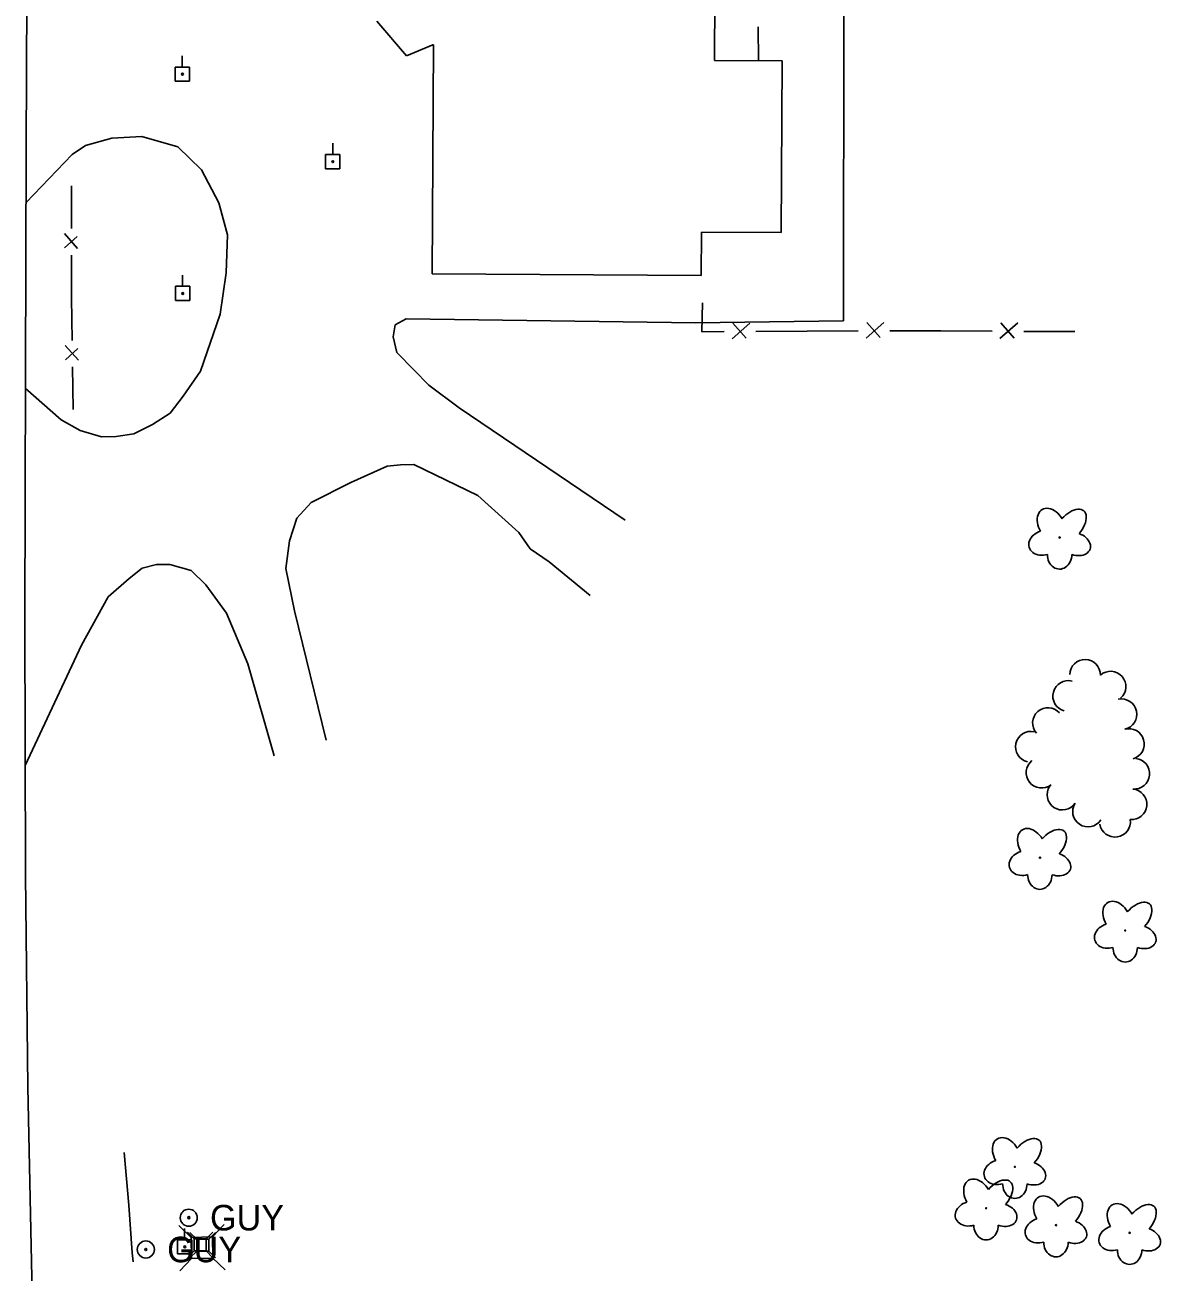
# Model space of a CAD drawing. Extents: x 589250 to 1188077, y 162953 to 363065.
# Drawn here: x 594173.2 to 594440.3, y 176018.6 to 176311.4 of the extents above; entities that cross this region are included whole.
import ezdxf

# ---------------------------------------------------------------- set-up
doc = ezdxf.new("R2010")
doc.units = 0
for name, color, linetype in [('E_BLD', 7, 'Continuous'), ('E_DWY', 7, 'Continuous'), ('E_FEN_P', 7, 'Continuous'), ('E_LAND_TreeLine_P', 7, 'Continuous'), ('E_LAND_Vegetation', 7, 'Continuous'), ('E_RDWY', 7, 'Continuous'), ('E_UTL_AG_Bold', 7, 'Continuous'), ('E_UTL_EGuyWire', 7, 'Continuous'), ('E_UTL_EPowerPole', 7, 'Continuous'), ('E_WTR_FlowLine', 7, 'Continuous')]:
    doc.layers.add(name, color=color, linetype=linetype)

msp = doc.modelspace()

# ---------------------------------------------------------------- linework, layer by layer
at = {"layer": 'E_BLD'}
for p, q in [((594335.15, 176303.09), (594335.57, 176373.96)), ((594255.84, 176312.32), (594262.85, 176304.17)), ((594262.85, 176304.17), (594268.99, 176306.75)), ((594269.14, 176306.74), (594268.83, 176253.01)), ((594268.99, 176306.75), (594269.14, 176306.74)), ((594351.04, 176302.99), (594335.15, 176303.09)), ((594350.81, 176262.69), (594351.04, 176302.99)), ((594332.08, 176252.64), (594332.14, 176262.8)), ((594332.14, 176262.8), (594350.81, 176262.69)), ((594268.83, 176253.01), (594332.08, 176252.64))]:
    msp.add_line(p, q, dxfattribs=at)
at = {"layer": 'E_DWY'}
for p, q in [((594365.47, 176241.99), (594365.54, 176324.32)), ((594187.4, 176283.13), (594193.63, 176284.83)), ((594193.63, 176284.83), (594200.68, 176285.25)), ((594200.68, 176285.25), (594209.1, 176282.81)), ((594184.31, 176280.98), (594187.4, 176283.13)), ((594209.1, 176282.81), (594214.7, 176277.44)), ((594173.47, 176269.78), (594184.31, 176280.98)), ((594214.7, 176277.44), (594218.79, 176269.69)), ((594218.79, 176269.69), (594220.78, 176262.15)), ((594220.78, 176262.15), (594220.44, 176253.26)), ((594220.44, 176253.26), (594219.08, 176243.56)), ((594219.08, 176243.56), (594214.41, 176230.13)), ((594259.71, 176238.16), (594260.17, 176241.04)), ((594260.17, 176241.04), (594262.75, 176242.41)), ((594262.75, 176242.41), (594330.72, 176241.51)), ((594330.72, 176241.51), (594365.47, 176241.99)), ((594260.57, 176234.52), (594259.71, 176238.16)), ((594264.58, 176230.42), (594260.57, 176234.52)), ((594214.41, 176230.13), (594210.35, 176224.3)), ((594268.05, 176226.84), (594264.58, 176230.42)), ((594181.72, 176218.72), (594173.3, 176226.13)), ((594275.22, 176221.5), (594268.05, 176226.84)), ((594210.35, 176224.3), (594207.3, 176220.31)), ((594207.3, 176220.31), (594203.17, 176217.61)), ((594314.21, 176195.16), (594275.22, 176221.5)), ((594186.22, 176216.2), (594181.72, 176218.72)), ((594203.17, 176217.61), (594198.78, 176215.43)), ((594191.21, 176214.74), (594186.22, 176216.2)), ((594194.61, 176214.81), (594191.21, 176214.74)), ((594198.78, 176215.43), (594194.61, 176214.81)), ((594249.72, 176203.97), (594258.27, 176207.81)), ((594258.27, 176207.81), (594261.4, 176208.14)), ((594261.4, 176208.14), (594264.53, 176208.21)), ((594264.53, 176208.21), (594279.58, 176200.95)), ((594240.42, 176199.33), (594249.72, 176203.97)), ((594279.58, 176200.95), (594289.18, 176192.27)), ((594237.1, 176195.6), (594240.42, 176199.33)), ((594235.38, 176190.33), (594237.1, 176195.6)), ((594289.18, 176192.27), (594291.87, 176188.41)), ((594234.48, 176183.78), (594235.38, 176190.33)), ((594291.87, 176188.41), (594296.38, 176185.37)), ((594296.38, 176185.37), (594305.96, 176177.47)), ((594197.67, 176181.43), (594200.76, 176183.84)), ((594200.76, 176183.84), (594204.14, 176184.7)), ((594204.14, 176184.7), (594207.27, 176184.77)), ((594207.27, 176184.77), (594212.27, 176183.31)), ((594212.27, 176183.31), (594215.74, 176179.98)), ((594236.52, 176173.89), (594234.48, 176183.78)), ((594192.8, 176177.14), (594197.67, 176181.43)), ((594215.74, 176179.98), (594220.59, 176173.29)), ((594186.51, 176165.77), (594192.8, 176177.14)), ((594243.96, 176143.47), (594236.52, 176173.89)), ((594220.59, 176173.29), (594225.55, 176161.38)), ((594173.28, 176137.53), (594186.51, 176165.77)), ((594225.55, 176161.38), (594231.76, 176139.82))]:
    msp.add_line(p, q, dxfattribs=at)
at = {"layer": 'E_FEN_P'}
for p, q in [((594345.43, 176310.97), (594345.52, 176303.03)), ((594184.13, 176263.61), (594184.12, 176273.63)), ((594185.54, 176258.94), (594182.5, 176262.43)), ((594182.5, 176259.1), (594185.48, 176261.73)), ((594184.15, 176247.64), (594184.14, 176257.4)), ((594184.16, 176247.37), (594184.15, 176247.64)), ((594184.3, 176237.35), (594184.16, 176247.37)), ((594332.39, 176246.2), (594332.22, 176239.41)), ((594339.3, 176237.76), (594343.47, 176241.42)), ((594339.48, 176241.4), (594342.64, 176237.85)), ((594370.77, 176237.92), (594374.94, 176241.58)), ((594370.94, 176241.56), (594374.11, 176238.01)), ((594402.22, 176237.84), (594406.42, 176241.46)), ((594402.43, 176241.48), (594405.56, 176237.9)), ((594332.22, 176239.41), (594337.44, 176239.43)), ((594344.88, 176239.47), (594356.9, 176239.53)), ((594356.9, 176239.53), (594368.91, 176239.59)), ((594376.35, 176239.63), (594379.41, 176239.64)), ((594379.41, 176239.64), (594388.36, 176239.6)), ((594388.36, 176239.6), (594400.38, 176239.53)), ((594407.82, 176239.49), (594419.83, 176239.43)), ((594185.78, 176232.71), (594182.68, 176236.15)), ((594182.73, 176232.82), (594185.67, 176235.49)), ((594184.54, 176221.12), (594184.4, 176231.14))]:
    msp.add_line(p, q, dxfattribs=at)
at = {"layer": 'E_LAND_TreeLine_P'}
for centre, start, end in [((594422.21, 176158.83), 358.6226, 178.6226), ((594428.19, 176156.06), 311.326, 131.326), ((594418.24, 176153.87), 75.2797, 255.2797), ((594430.78, 176149.56), 282.2287, 102.2287), ((594413.48, 176147.52), 41.4615, 221.4615), ((594409.47, 176141.94), 77.1889, 257.1889), ((594432.51, 176142.58), 286.0516, 106.0516), ((594411.98, 176135.85), 128.3718, 308.3718), ((594433.77, 176135.6), 264.7663, 84.7663), ((594416.9, 176130.7), 146.4692, 326.4692), ((594433.12, 176128.43), 264.7663, 84.7663), ((594422.9, 176126.73), 146.4692, 326.4692), ((594429.25, 176124.31), 188.3501, 8.3501)]:
    msp.add_arc(centre, 3.6, start, end, dxfattribs=at)
at = {"layer": 'E_LAND_Vegetation'}
for centre in [(594416.25, 176191.08), (594411.62, 176115.89), (594431.65, 176098.8), (594405.73, 176043.3), (594398.98, 176033.56), (594415.38, 176029.59), (594432.69, 176027.8)]:
    msp.add_circle(centre, 0.128, dxfattribs=at)
for centre, major_axis, ratio in [((594414.27, 176194.01), (2.13, -3.65), 0.691916), ((594418.78, 176193.75), (-3.13, -3.58), 0.560249), ((594412.55, 176189.82), (3.47, 1.03), 0.782863), ((594419.95, 176189.54), (-3.43, 1.19), 0.716896), ((594416.22, 176187.1), (0.01, 3.45), 0.832022), ((594409.64, 176118.81), (2.13, -3.65), 0.691916), ((594414.15, 176118.55), (-3.13, -3.58), 0.560249), ((594407.92, 176114.63), (3.47, 1.03), 0.782863), ((594415.32, 176114.35), (-3.43, 1.19), 0.716896), ((594411.59, 176111.9), (0.01, 3.45), 0.832022), ((594429.68, 176101.73), (2.13, -3.65), 0.691916), ((594434.19, 176101.46), (-3.13, -3.58), 0.560249), ((594427.96, 176097.54), (3.47, 1.03), 0.782863), ((594435.36, 176097.26), (-3.43, 1.19), 0.716896), ((594431.63, 176094.82), (0.01, 3.45), 0.832022), ((594403.75, 176046.23), (2.13, -3.65), 0.691916), ((594408.27, 176045.96), (-3.13, -3.58), 0.560249), ((594402.03, 176042.04), (3.47, 1.03), 0.782863), ((594409.43, 176041.76), (-3.43, 1.19), 0.716896), ((594397, 176036.49), (2.13, -3.65), 0.691916), ((594401.52, 176036.22), (-3.13, -3.58), 0.560249), ((594405.71, 176039.32), (0.01, 3.45), 0.832022), ((594413.4, 176032.52), (2.13, -3.65), 0.691916), ((594417.92, 176032.25), (-3.13, -3.58), 0.560249), ((594395.28, 176032.3), (3.47, 1.03), 0.782863), ((594402.68, 176032.02), (-3.43, 1.19), 0.716896), ((594430.72, 176030.73), (2.13, -3.65), 0.691916), ((594435.23, 176030.47), (-3.13, -3.58), 0.560249), ((594411.68, 176028.33), (3.47, 1.03), 0.782863), ((594419.08, 176028.05), (-3.43, 1.19), 0.716896), ((594398.96, 176029.58), (0.01, 3.45), 0.832022), ((594429, 176026.54), (3.47, 1.03), 0.782863), ((594436.4, 176026.27), (-3.43, 1.19), 0.716896), ((594415.36, 176025.61), (0.01, 3.45), 0.832022), ((594432.67, 176023.82), (0.01, 3.45), 0.832022)]:
    msp.add_ellipse(centre, major_axis=major_axis, ratio=ratio, start_param=1.570796, end_param=4.712389, dxfattribs=at)
at = {"layer": 'E_RDWY'}
for p, q in [((594173.52, 176282.56), (594173.69, 176321.5)), ((594173.31, 176229.76), (594173.52, 176282.56)), ((594173.21, 176171.77), (594173.31, 176229.76)), ((594173.33, 176111.79), (594173.21, 176171.77)), ((594173.89, 176062.01), (594173.33, 176111.79)), ((594174.93, 176013.57), (594173.89, 176062.01))]:
    msp.add_line(p, q, dxfattribs=at)
at = {"layer": 'E_UTL_AG_Bold'}
for p, q in [((594212.25, 176026.73), (594209.36, 176029.5)), ((594217.25, 176026.84), (594220.01, 176029.72)), ((594217.25, 176026.84), (594212.25, 176026.73)), ((594212.25, 176026.73), (594212.35, 176021.73)), ((594217.35, 176021.84), (594217.25, 176026.84)), ((594212.35, 176021.73), (594209.59, 176018.84)), ((594212.35, 176021.73), (594217.35, 176021.84)), ((594217.35, 176021.84), (594220.24, 176019.07))]:
    msp.add_line(p, q, dxfattribs=at)
for points in [[(594212.96, 176026.36), (594211.36, 176027.96)], [(594213.56, 176026.32), (594211.96, 176027.91)], [(594215.77, 176026.36), (594217.36, 176027.96)], [(594216.37, 176026.32), (594217.96, 176027.91)], [(594212.96, 176023.55), (594211.36, 176021.96)], [(594213.56, 176023.5), (594211.96, 176021.91)], [(594215.77, 176023.55), (594217.36, 176021.96)], [(594216.37, 176023.5), (594217.96, 176021.91)]]:
    msp.add_lwpolyline(points, dxfattribs=at)
for points in [[(594212.96, 176023.55), (594215.77, 176023.55), (594215.77, 176026.36), (594212.96, 176026.36)], [(594213.56, 176023.5), (594216.37, 176023.5), (594216.37, 176026.32), (594213.56, 176026.32)]]:
    msp.add_lwpolyline(points, close=True, dxfattribs=at)
at = {"layer": 'E_UTL_EGuyWire'}
for centre, radius in [((594211.69, 176031.35), 2), ((594211.69, 176031.35), 0.25), ((594201.61, 176023.88), 2), ((594201.61, 176023.88), 0.25)]:
    msp.add_circle(centre, radius, dxfattribs=at)
at = {"layer": 'E_UTL_EPowerPole'}
for points in [[(594210.18, 176301.56), (594210.18, 176304.21)], [(594211.85, 176301.56), (594208.5, 176301.56)], [(594208.5, 176301.56), (594208.5, 176298.21)], [(594211.85, 176298.21), (594211.85, 176301.56)], [(594208.5, 176298.21), (594211.85, 176298.21)], [(594245.51, 176281), (594245.51, 176283.65)], [(594247.18, 176281), (594243.83, 176281)], [(594243.83, 176281), (594243.83, 176277.65)], [(594247.18, 176277.65), (594247.18, 176281)], [(594243.83, 176277.65), (594247.18, 176277.65)], [(594210.24, 176250.06), (594210.24, 176252.71)], [(594211.92, 176250.06), (594208.57, 176250.06)], [(594208.57, 176250.06), (594208.57, 176246.71)], [(594211.92, 176246.71), (594211.92, 176250.06)], [(594208.57, 176246.71), (594211.92, 176246.71)], [(594210.73, 176026.18), (594210.73, 176028.83)], [(594212.41, 176026.18), (594209.06, 176026.18)], [(594209.06, 176026.18), (594209.06, 176022.83)], [(594212.41, 176022.83), (594212.41, 176026.18)], [(594209.06, 176022.83), (594212.41, 176022.83)]]:
    msp.add_lwpolyline(points, dxfattribs=at)
for centre in [(594210.21, 176299.89), (594245.54, 176279.33), (594210.27, 176248.39), (594210.76, 176024.51)]:
    msp.add_circle(centre, 0.217, dxfattribs=at)
at = {"layer": 'E_WTR_FlowLine'}
for p, q in [((594197.59, 176034.3), (594196.54, 176046.65)), ((594198.4, 176023.07), (594197.59, 176034.3)), ((594198.61, 176020.99), (594198.4, 176023.07))]:
    msp.add_line(p, q, dxfattribs=at)

# ---------------------------------------------------------------- texts
at = {"layer": 'E_UTL_EGuyWire'}
for p in [(594216.69, 176028.35), (594206.61, 176020.88)]:
    msp.add_text('GUY', height=6, dxfattribs=at).set_placement(p)

doc.saveas('drawing.dxf')
